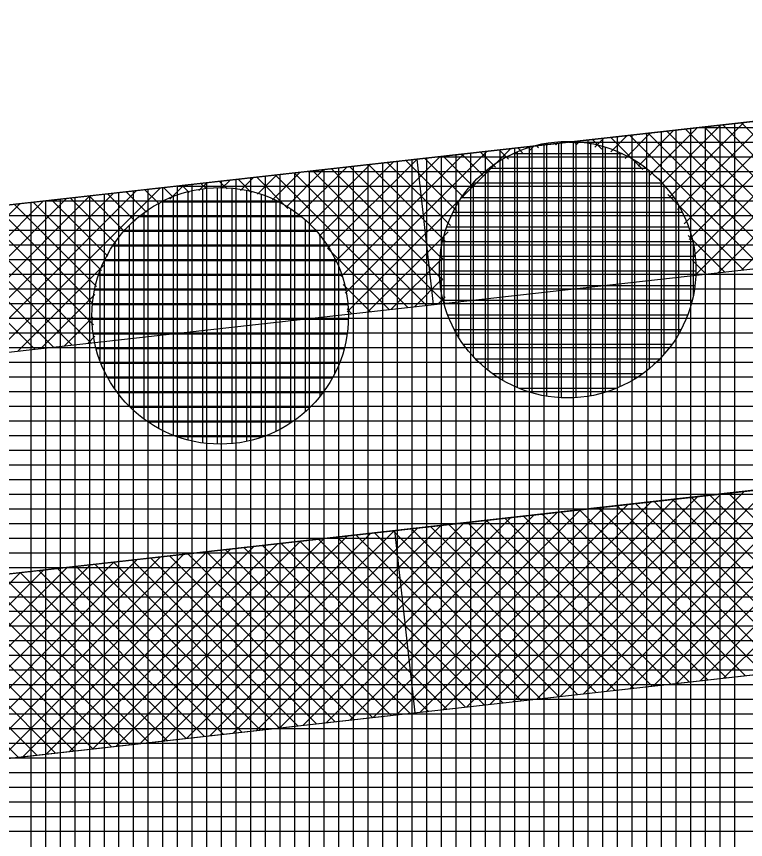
# Model space of a CAD drawing. Extents: x -566461 to -565198, y -1096301 to -1095707.
# Drawn here: x -565604.86 to -565594.91, y -1095879.32 to -1095868.1 of the extents above; entities that cross this region are included whole.
import ezdxf

# ---------------------------------------------------------------- set-up
doc = ezdxf.new("R2010")
doc.units = 0
for name, color, linetype in [('Vrstva 13', 7, 'Continuous'), ('Vrstva 41', 7, 'Continuous'), ('Vrstva 42', 7, 'Continuous'), ('Vrstva 43', 7, 'Continuous'), ('Vrstva 44', 7, 'Continuous')]:
    doc.layers.add(name, color=color, linetype=linetype)

msp = doc.modelspace()

# ---------------------------------------------------------------- linework, layer by layer
at = {"layer": 'Vrstva 13'}
for p, q in [((-565610.5, -1095871.29), (-565587.97, -1095868.76)), ((-565610.165, -1095876.284), (-565587.281, -1095873.714)), ((-565609.886, -1095878.768), (-565587.002, -1095876.198))]:
    msp.add_line(p, q, dxfattribs=at)
at = {"layer": 'Vrstva 41'}
for p, q in [((-565595.606, -1095871.628), (-565593.342, -1095869.363)), ((-565595.288, -1095871.592), (-565593.023, -1095869.327)), ((-565595.75, -1095870.923), (-565594.297, -1095869.471)), ((-565595.681, -1095871.137), (-565593.979, -1095869.435)), ((-565595.638, -1095871.377), (-565593.66, -1095869.399)), ((-565596.074, -1095870.399), (-565595.253, -1095869.578)), ((-565595.948, -1095870.555), (-565594.935, -1095869.542)), ((-565595.84, -1095870.73), (-565594.616, -1095869.506)), ((-565594.007, -1095871.074), (-565595.478, -1095869.603)), ((-565593.975, -1095870.823), (-565595.223, -1095869.575)), ((-565593.912, -1095870.603), (-565594.969, -1095869.546)), ((-565596.752, -1095869.945), (-565596.528, -1095869.721)), ((-565596.556, -1095870.032), (-565596.209, -1095869.685)), ((-565594.687, -1095871.525), (-565596.495, -1095869.717)), ((-565596.378, -1095870.137), (-565595.89, -1095869.649)), ((-565594.433, -1095871.496), (-565596.241, -1095869.689)), ((-565596.218, -1095870.26), (-565595.572, -1095869.614)), ((-565594.178, -1095871.468), (-565595.986, -1095869.66)), ((-565594.003, -1095871.361), (-565595.732, -1095869.632)), ((-565597.497, -1095869.847), (-565597.512, -1095869.832)), ((-565597.502, -1095869.847), (-565597.484, -1095869.828)), ((-565597.215, -1095869.845), (-565597.258, -1095869.803)), ((-565597.218, -1095869.845), (-565597.165, -1095869.793)), ((-565596.872, -1095869.906), (-565597.003, -1095869.774)), ((-565596.969, -1095869.88), (-565596.846, -1095869.757)), ((-565596.313, -1095870.182), (-565596.749, -1095869.746)), ((-565600.374, -1095871.87), (-565598.439, -1095869.936)), ((-565600.347, -1095872.126), (-565598.121, -1095869.9)), ((-565598.324, -1095870.151), (-565598.529, -1095869.946)), ((-565598.148, -1095870.044), (-565598.275, -1095869.917)), ((-565597.954, -1095869.955), (-565598.021, -1095869.889)), ((-565597.857, -1095869.919), (-565597.802, -1095869.864)), ((-565597.739, -1095869.887), (-565597.766, -1095869.86)), ((-565600.611, -1095871.259), (-565599.395, -1095870.043)), ((-565600.511, -1095871.441), (-565599.077, -1095870.007)), ((-565600.429, -1095871.643), (-565598.758, -1095869.971)), ((-565598.852, -1095870.754), (-565599.546, -1095870.06)), ((-565598.746, -1095870.577), (-565599.292, -1095870.031)), ((-565598.623, -1095870.418), (-565599.038, -1095870.003)), ((-565598.482, -1095870.276), (-565598.783, -1095869.974)), ((-565601.014, -1095870.813), (-565600.351, -1095870.15)), ((-565600.864, -1095870.945), (-565600.033, -1095870.115)), ((-565600.729, -1095871.094), (-565599.714, -1095870.079)), ((-565599.044, -1095871.411), (-565600.309, -1095870.146)), ((-565599.006, -1095871.166), (-565600.055, -1095870.117)), ((-565598.94, -1095870.949), (-565599.801, -1095870.089)), ((-565601.571, -1095870.522), (-565601.307, -1095870.258)), ((-565601.365, -1095870.599), (-565600.988, -1095870.222)), ((-565599.52, -1095872.066), (-565601.326, -1095870.26)), ((-565601.181, -1095870.697), (-565600.67, -1095870.186)), ((-565599.266, -1095872.037), (-565601.072, -1095870.231)), ((-565599.011, -1095872.009), (-565600.818, -1095870.203)), ((-565599.044, -1095871.694), (-565600.563, -1095870.174)), ((-565602.369, -1095870.471), (-565602.263, -1095870.365)), ((-565602.263, -1095870.454), (-565602.343, -1095870.374)), ((-565601.985, -1095870.449), (-565602.089, -1095870.346)), ((-565602.06, -1095870.445), (-565601.944, -1095870.329)), ((-565601.652, -1095870.5), (-565601.835, -1095870.317)), ((-565601.801, -1095870.469), (-565601.626, -1095870.293)), ((-565601.155, -1095870.714), (-565601.581, -1095870.288)), ((-565605.453, -1095872.423), (-565603.537, -1095870.508)), ((-565605.413, -1095872.666), (-565603.219, -1095870.472)), ((-565605.161, -1095872.697), (-565602.9, -1095870.437)), ((-565603.084, -1095870.765), (-565603.361, -1095870.488)), ((-565602.909, -1095870.657), (-565603.106, -1095870.46)), ((-565602.716, -1095870.567), (-565602.852, -1095870.431)), ((-565602.768, -1095870.587), (-565602.582, -1095870.401)), ((-565602.502, -1095870.498), (-565602.598, -1095870.403)), ((-565594.969, -1095871.556), (-565593.837, -1095870.425)), ((-565605.715, -1095871.838), (-565604.493, -1095870.615)), ((-565605.608, -1095872.013), (-565604.175, -1095870.58)), ((-565605.52, -1095872.208), (-565603.856, -1095870.544)), ((-565603.612, -1095871.368), (-565604.378, -1095870.603)), ((-565603.505, -1095871.192), (-565604.123, -1095870.574)), ((-565603.381, -1095871.033), (-565603.869, -1095870.545)), ((-565603.241, -1095870.89), (-565603.615, -1095870.517)), ((-565594.942, -1095871.553), (-565595.972, -1095870.523)), ((-565605.839, -1095871.679), (-565604.812, -1095870.651)), ((-565603.809, -1095872.302), (-565605.395, -1095870.717)), ((-565603.807, -1095872.022), (-565605.141, -1095870.688)), ((-565603.767, -1095871.779), (-565604.886, -1095870.66)), ((-565603.7, -1095871.563), (-565604.632, -1095870.631)), ((-565604.608, -1095872.635), (-565606.412, -1095870.831)), ((-565604.353, -1095872.607), (-565606.158, -1095870.802)), ((-565604.099, -1095872.578), (-565605.903, -1095870.774)), ((-565603.844, -1095872.55), (-565605.649, -1095870.745)), ((-565600.065, -1095872.127), (-565598.971, -1095871.033)), ((-565595.196, -1095871.582), (-565595.696, -1095871.082)), ((-565599.775, -1095872.094), (-565600.614, -1095871.255)), ((-565599.747, -1095872.091), (-565599.043, -1095871.388)), ((-565604.842, -1095872.662), (-565603.673, -1095871.492)), ((-565595.45, -1095871.61), (-565595.635, -1095871.425)), ((-565599.428, -1095872.056), (-565599.045, -1095871.672)), ((-565600.029, -1095872.123), (-565600.4, -1095871.752)), ((-565604.524, -1095872.626), (-565603.789, -1095871.891)), ((-565599.11, -1095872.02), (-565599.01, -1095871.921)), ((-565600.283, -1095872.151), (-565600.349, -1095872.085)), ((-565604.205, -1095872.59), (-565603.815, -1095872.2)), ((-565603.887, -1095872.555), (-565603.791, -1095872.459)), ((-565595.531, -1095877.156), (-565592.697, -1095874.322)), ((-565595.212, -1095877.12), (-565592.379, -1095874.286)), ((-565596.487, -1095877.263), (-565593.653, -1095874.43)), ((-565596.168, -1095877.227), (-565593.335, -1095874.394)), ((-565595.849, -1095877.192), (-565593.016, -1095874.358)), ((-565597.443, -1095877.371), (-565594.609, -1095874.537)), ((-565597.124, -1095877.335), (-565594.29, -1095874.501)), ((-565596.805, -1095877.299), (-565593.972, -1095874.465)), ((-565598.398, -1095877.478), (-565595.565, -1095874.644)), ((-565598.08, -1095877.442), (-565595.246, -1095874.609)), ((-565597.761, -1095877.406), (-565594.928, -1095874.573)), ((-565593.392, -1095876.916), (-565595.653, -1095874.654)), ((-565593.138, -1095876.887), (-565595.399, -1095874.626)), ((-565592.883, -1095876.859), (-565595.145, -1095874.597)), ((-565599.354, -1095877.585), (-565596.521, -1095874.752)), ((-565599.036, -1095877.549), (-565596.202, -1095874.716)), ((-565598.717, -1095877.514), (-565595.884, -1095874.68)), ((-565594.409, -1095877.03), (-565596.67, -1095874.768)), ((-565594.155, -1095877.001), (-565596.416, -1095874.74)), ((-565593.901, -1095876.973), (-565596.162, -1095874.711)), ((-565593.646, -1095876.944), (-565595.908, -1095874.683)), ((-565600.31, -1095877.693), (-565597.477, -1095874.859)), ((-565599.992, -1095877.657), (-565597.158, -1095874.823)), ((-565599.673, -1095877.621), (-565596.839, -1095874.787)), ((-565595.426, -1095877.144), (-565597.688, -1095874.883)), ((-565595.172, -1095877.116), (-565597.433, -1095874.854)), ((-565594.918, -1095877.087), (-565597.179, -1095874.826)), ((-565594.663, -1095877.058), (-565596.925, -1095874.797)), ((-565601.266, -1095877.8), (-565598.433, -1095874.966)), ((-565600.948, -1095877.764), (-565598.114, -1095874.931)), ((-565600.629, -1095877.728), (-565597.795, -1095874.895)), ((-565596.443, -1095877.258), (-565598.705, -1095874.997)), ((-565596.189, -1095877.23), (-565598.45, -1095874.968)), ((-565595.935, -1095877.201), (-565598.196, -1095874.94)), ((-565595.681, -1095877.173), (-565597.942, -1095874.911)), ((-565602.541, -1095877.943), (-565599.707, -1095875.11)), ((-565602.222, -1095877.907), (-565599.388, -1095875.074)), ((-565601.903, -1095877.872), (-565599.07, -1095875.038)), ((-565601.585, -1095877.836), (-565598.751, -1095875.002)), ((-565597.461, -1095877.373), (-565599.722, -1095875.111)), ((-565597.206, -1095877.344), (-565599.468, -1095875.083)), ((-565596.952, -1095877.315), (-565599.213, -1095875.054)), ((-565596.698, -1095877.287), (-565598.959, -1095875.026)), ((-565603.497, -1095878.05), (-565600.663, -1095875.217)), ((-565603.178, -1095878.015), (-565600.344, -1095875.181)), ((-565602.859, -1095877.979), (-565600.026, -1095875.145)), ((-565598.478, -1095877.487), (-565600.739, -1095875.225)), ((-565598.223, -1095877.458), (-565600.485, -1095875.197)), ((-565597.969, -1095877.43), (-565600.23, -1095875.168)), ((-565597.715, -1095877.401), (-565599.976, -1095875.14)), ((-565604.452, -1095878.158), (-565601.619, -1095875.324)), ((-565604.134, -1095878.122), (-565601.3, -1095875.288)), ((-565603.815, -1095878.086), (-565600.982, -1095875.253)), ((-565599.241, -1095877.572), (-565601.502, -1095875.311)), ((-565598.986, -1095877.544), (-565601.248, -1095875.283)), ((-565598.732, -1095877.515), (-565600.993, -1095875.254)), ((-565605.408, -1095878.265), (-565602.575, -1095875.432)), ((-565605.09, -1095878.229), (-565602.256, -1095875.396)), ((-565604.771, -1095878.194), (-565601.937, -1095875.36)), ((-565600.258, -1095877.687), (-565602.519, -1095875.425)), ((-565600.003, -1095877.658), (-565602.265, -1095875.397)), ((-565599.749, -1095877.63), (-565602.01, -1095875.368)), ((-565599.495, -1095877.601), (-565601.756, -1095875.34)), ((-565606.364, -1095878.372), (-565603.531, -1095875.539)), ((-565606.046, -1095878.337), (-565603.212, -1095875.503)), ((-565605.727, -1095878.301), (-565602.893, -1095875.467)), ((-565601.275, -1095877.801), (-565603.536, -1095875.54)), ((-565601.021, -1095877.772), (-565603.282, -1095875.511)), ((-565600.766, -1095877.744), (-565603.028, -1095875.482)), ((-565600.512, -1095877.715), (-565602.773, -1095875.454)), ((-565607.32, -1095878.48), (-565604.486, -1095875.646)), ((-565607.001, -1095878.444), (-565604.168, -1095875.61)), ((-565606.683, -1095878.408), (-565603.849, -1095875.575)), ((-565602.292, -1095877.915), (-565604.553, -1095875.654)), ((-565602.038, -1095877.887), (-565604.299, -1095875.625)), ((-565601.783, -1095877.858), (-565604.045, -1095875.597)), ((-565601.529, -1095877.829), (-565603.79, -1095875.568)), ((-565607.639, -1095878.516), (-565604.805, -1095875.682)), ((-565603.309, -1095878.029), (-565605.57, -1095875.768)), ((-565603.055, -1095878.001), (-565605.316, -1095875.739)), ((-565602.801, -1095877.972), (-565605.062, -1095875.711)), ((-565602.546, -1095877.944), (-565604.808, -1095875.682)), ((-565604.326, -1095878.144), (-565606.588, -1095875.882)), ((-565604.072, -1095878.115), (-565606.333, -1095875.854)), ((-565603.818, -1095878.086), (-565606.079, -1095875.825)), ((-565603.563, -1095878.058), (-565605.825, -1095875.797)), ((-565604.835, -1095878.201), (-565607.096, -1095875.939)), ((-565604.581, -1095878.172), (-565606.842, -1095875.911))]:
    msp.add_line(p, q, dxfattribs=at)
at = {"layer": 'Vrstva 42'}
for p, q in [((-565599.398, -1095870.043), (-565599.175, -1095872.027)), ((-565599.703, -1095875.109), (-565599.424, -1095877.593))]:
    msp.add_line(p, q, dxfattribs=at)
for points in [[(-565642.21, -1095870.56), (-565642.251, -1095872.566), (-565630.414, -1095873.721), (-565610.455, -1095873.29), (-565587.747, -1095870.748), (-565569.297, -1095867.734), (-565519.622, -1095865.105), (-565519.36, -1095863.08), (-565569.62, -1095865.76), (-565587.97, -1095868.76), (-565610.5, -1095871.29), (-565630.22, -1095871.73)], [(-565642.542, -1095875.552), (-565642.365, -1095878.081), (-565630.354, -1095879.235), (-565609.886, -1095878.768), (-565587.002, -1095876.198), (-565568.675, -1095873.205), (-565520.341, -1095870.651), (-565520.014, -1095868.13), (-565569.078, -1095870.738), (-565587.281, -1095873.714), (-565610.165, -1095876.284), (-565630.41, -1095876.736)]]:
    msp.add_lwpolyline(points, close=True, dxfattribs=at)
at = {"layer": 'Vrstva 43'}
for p, q in [((-565595.539, -1095869.61), (-565520.206, -1095869.61)), ((-565595.46, -1095884.679), (-565595.46, -1095869.601)), ((-565595.26, -1095884.65), (-565595.26, -1095869.579)), ((-565595.06, -1095884.621), (-565595.06, -1095869.556)), ((-565596.46, -1095884.805), (-565596.46, -1095869.713)), ((-565596.26, -1095884.783), (-565596.26, -1095869.691)), ((-565596.06, -1095884.76), (-565596.06, -1095869.668)), ((-565595.86, -1095884.737), (-565595.86, -1095869.646)), ((-565595.66, -1095884.708), (-565595.66, -1095869.624)), ((-565597.46, -1095884.918), (-565597.46, -1095869.826)), ((-565597.32, -1095869.81), (-565520.232, -1095869.81)), ((-565597.26, -1095884.895), (-565597.26, -1095869.803)), ((-565597.06, -1095884.873), (-565597.06, -1095869.781)), ((-565596.86, -1095884.85), (-565596.86, -1095869.758)), ((-565596.66, -1095884.828), (-565596.66, -1095869.736)), ((-565598.46, -1095885.03), (-565598.46, -1095869.938)), ((-565598.26, -1095885.008), (-565598.26, -1095869.916)), ((-565598.06, -1095884.985), (-565598.06, -1095869.893)), ((-565597.86, -1095884.963), (-565597.86, -1095869.871)), ((-565597.66, -1095884.94), (-565597.66, -1095869.848)), ((-565599.46, -1095885.142), (-565599.46, -1095870.05)), ((-565599.26, -1095885.12), (-565599.26, -1095870.028)), ((-565599.101, -1095870.01), (-565520.258, -1095870.01)), ((-565599.06, -1095885.097), (-565599.06, -1095870.005)), ((-565598.86, -1095885.075), (-565598.86, -1095869.983)), ((-565598.66, -1095885.053), (-565598.66, -1095869.96)), ((-565600.46, -1095885.255), (-565600.46, -1095870.163)), ((-565600.26, -1095885.232), (-565600.26, -1095870.14)), ((-565600.06, -1095885.21), (-565600.06, -1095870.118)), ((-565599.86, -1095885.187), (-565599.86, -1095870.095)), ((-565599.66, -1095885.165), (-565599.66, -1095870.073)), ((-565601.46, -1095885.367), (-565601.46, -1095870.275)), ((-565601.26, -1095885.345), (-565601.26, -1095870.252)), ((-565601.06, -1095885.322), (-565601.06, -1095870.23)), ((-565600.882, -1095870.21), (-565520.284, -1095870.21)), ((-565600.86, -1095885.3), (-565600.86, -1095870.207)), ((-565600.66, -1095885.277), (-565600.66, -1095870.185)), ((-565602.46, -1095885.48), (-565602.46, -1095870.387)), ((-565602.26, -1095885.457), (-565602.26, -1095870.365)), ((-565602.06, -1095885.435), (-565602.06, -1095870.342)), ((-565601.86, -1095885.412), (-565601.86, -1095870.32)), ((-565601.66, -1095885.39), (-565601.66, -1095870.297)), ((-565603.46, -1095885.592), (-565603.46, -1095870.499)), ((-565603.26, -1095885.57), (-565603.26, -1095870.477)), ((-565603.06, -1095885.547), (-565603.06, -1095870.455)), ((-565602.86, -1095885.525), (-565602.86, -1095870.432)), ((-565602.663, -1095870.41), (-565520.31, -1095870.41)), ((-565602.66, -1095885.502), (-565602.66, -1095870.41)), ((-565604.46, -1095885.705), (-565604.46, -1095870.612)), ((-565604.445, -1095870.61), (-565520.335, -1095870.61)), ((-565604.26, -1095885.682), (-565604.26, -1095870.589)), ((-565604.06, -1095885.66), (-565604.06, -1095870.567)), ((-565603.86, -1095885.637), (-565603.86, -1095870.544)), ((-565603.66, -1095885.615), (-565603.66, -1095870.522)), ((-565604.66, -1095885.727), (-565604.66, -1095870.634)), ((-565606.226, -1095870.81), (-565520.361, -1095870.81)), ((-565608.007, -1095871.01), (-565520.387, -1095871.01)), ((-565609.788, -1095871.21), (-565520.413, -1095871.21)), ((-565615.878, -1095871.41), (-565520.439, -1095871.41)), ((-565624.842, -1095871.61), (-565520.465, -1095871.61)), ((-565642.236, -1095871.81), (-565520.491, -1095871.81)), ((-565642.24, -1095872.01), (-565520.517, -1095872.01)), ((-565642.244, -1095872.21), (-565520.543, -1095872.21)), ((-565642.248, -1095872.41), (-565520.569, -1095872.41)), ((-565642.252, -1095872.61), (-565520.595, -1095872.61)), ((-565642.256, -1095872.81), (-565520.62, -1095872.81)), ((-565642.26, -1095873.01), (-565520.646, -1095873.01)), ((-565642.265, -1095873.21), (-565520.672, -1095873.21)), ((-565642.269, -1095873.41), (-565520.698, -1095873.41)), ((-565642.273, -1095873.61), (-565520.724, -1095873.61)), ((-565642.277, -1095873.81), (-565520.75, -1095873.81)), ((-565642.281, -1095874.01), (-565520.776, -1095874.01)), ((-565642.285, -1095874.21), (-565520.802, -1095874.21)), ((-565642.289, -1095874.41), (-565520.828, -1095874.41)), ((-565642.293, -1095874.61), (-565520.854, -1095874.61)), ((-565642.298, -1095874.81), (-565520.88, -1095874.81)), ((-565642.302, -1095875.01), (-565520.905, -1095875.01)), ((-565642.306, -1095875.21), (-565520.931, -1095875.21)), ((-565642.31, -1095875.41), (-565520.957, -1095875.41)), ((-565642.314, -1095875.61), (-565520.983, -1095875.61)), ((-565642.318, -1095875.81), (-565521.009, -1095875.81)), ((-565642.322, -1095876.01), (-565521.035, -1095876.01)), ((-565642.326, -1095876.21), (-565521.061, -1095876.21)), ((-565642.331, -1095876.41), (-565521.087, -1095876.41)), ((-565642.335, -1095876.61), (-565521.113, -1095876.61)), ((-565642.339, -1095876.81), (-565521.139, -1095876.81)), ((-565642.343, -1095877.01), (-565521.165, -1095877.01)), ((-565642.347, -1095877.21), (-565521.19, -1095877.21)), ((-565642.351, -1095877.41), (-565521.216, -1095877.41)), ((-565642.355, -1095877.61), (-565521.242, -1095877.61)), ((-565642.359, -1095877.81), (-565521.268, -1095877.81)), ((-565642.364, -1095878.01), (-565521.294, -1095878.01)), ((-565642.368, -1095878.21), (-565521.32, -1095878.21)), ((-565642.372, -1095878.41), (-565525.085, -1095878.41)), ((-565642.376, -1095878.61), (-565528.851, -1095878.61)), ((-565642.38, -1095878.81), (-565532.616, -1095878.81)), ((-565642.384, -1095879.01), (-565536.381, -1095879.01)), ((-565642.388, -1095879.21), (-565540.147, -1095879.21))]:
    msp.add_line(p, q, dxfattribs=at)
msp.add_lwpolyline([(-565639.56, -1095885.89), (-565630.78, -1095886.75), (-565609.49, -1095886.27), (-565595.88, -1095884.74), (-565585.92, -1095883.62), (-565568.01, -1095880.69), (-565521.32, -1095878.21), (-565519.36, -1095863.08), (-565522.03, -1095863.23), (-565569.62, -1095865.76), (-565587.97, -1095868.76), (-565610.5, -1095871.29), (-565630.22, -1095871.73), (-565642.21, -1095870.56), (-565642.52, -1095885.6), (-565645.08, -1096008.78), (-565642.11, -1096010.51)], close=True, dxfattribs=at)
at = {"layer": 'Vrstva 44'}
for p, q in [((-565597.63, -1095869.825), (-565597.63, -1095873.274)), ((-565597.43, -1095869.804), (-565597.43, -1095873.296)), ((-565597.23, -1095869.805), (-565597.23, -1095873.296)), ((-565597.03, -1095869.829), (-565597.03, -1095873.271)), ((-565598.03, -1095869.944), (-565598.03, -1095873.157)), ((-565597.83, -1095869.871), (-565597.83, -1095873.23)), ((-565596.83, -1095869.876), (-565596.83, -1095873.222)), ((-565598.23, -1095870.045), (-565598.23, -1095873.055)), ((-565596.592, -1095869.97), (-565598.089, -1095869.97)), ((-565596.63, -1095869.952), (-565596.63, -1095873.148)), ((-565596.43, -1095870.057), (-565596.43, -1095873.045)), ((-565596.266, -1095870.17), (-565598.415, -1095870.17)), ((-565598.43, -1095870.182), (-565598.43, -1095872.919)), ((-565596.23, -1095870.197), (-565596.23, -1095872.9)), ((-565596.05, -1095870.37), (-565598.631, -1095870.37)), ((-565598.63, -1095870.369), (-565598.63, -1095872.73)), ((-565596.03, -1095870.392), (-565596.03, -1095872.709)), ((-565602.52, -1095870.488), (-565602.52, -1095873.873)), ((-565602.32, -1095870.448), (-565602.32, -1095873.912)), ((-565602.12, -1095870.432), (-565602.12, -1095873.929)), ((-565601.92, -1095870.439), (-565601.92, -1095873.921)), ((-565601.72, -1095870.468), (-565601.72, -1095873.891)), ((-565602.72, -1095870.552), (-565602.72, -1095873.808)), ((-565601.52, -1095870.524), (-565601.52, -1095873.836)), ((-565601.32, -1095870.606), (-565601.32, -1095873.756)), ((-565595.891, -1095870.57), (-565598.788, -1095870.57)), ((-565602.92, -1095870.647), (-565602.92, -1095873.714)), ((-565601.269, -1095870.63), (-565602.89, -1095870.63)), ((-565601.12, -1095870.717), (-565601.12, -1095873.641)), ((-565598.83, -1095870.635), (-565598.83, -1095872.464)), ((-565595.83, -1095870.668), (-565595.83, -1095872.432)), ((-565600.967, -1095870.83), (-565603.191, -1095870.83)), ((-565603.12, -1095870.774), (-565603.12, -1095873.585)), ((-565595.776, -1095870.77), (-565598.905, -1095870.77)), ((-565603.32, -1095870.948), (-565603.32, -1095873.413)), ((-565600.92, -1095870.872), (-565600.92, -1095873.489)), ((-565600.763, -1095871.03), (-565603.398, -1095871.03)), ((-565595.691, -1095870.97), (-565598.991, -1095870.97)), ((-565600.72, -1095871.08), (-565600.72, -1095873.278)), ((-565595.632, -1095871.17), (-565599.047, -1095871.17)), ((-565599.03, -1095871.1), (-565599.03, -1095871.998)), ((-565595.63, -1095871.18), (-565595.63, -1095871.913)), ((-565600.612, -1095871.23), (-565603.547, -1095871.23)), ((-565603.52, -1095871.188), (-565603.52, -1095873.173)), ((-565600.52, -1095871.391), (-565600.52, -1095872.97)), ((-565595.601, -1095871.37), (-565599.079, -1095871.37)), ((-565600.501, -1095871.43), (-565603.661, -1095871.43)), ((-565600.419, -1095871.63), (-565603.74, -1095871.63)), ((-565603.72, -1095871.572), (-565603.72, -1095872.786)), ((-565595.592, -1095871.57), (-565599.088, -1095871.57)), ((-565600.367, -1095871.83), (-565603.793, -1095871.83)), ((-565595.606, -1095871.77), (-565599.075, -1095871.77)), ((-565595.642, -1095871.97), (-565599.038, -1095871.97)), ((-565600.338, -1095872.03), (-565603.822, -1095872.03)), ((-565595.704, -1095872.17), (-565598.975, -1095872.17)), ((-565600.333, -1095872.23), (-565603.828, -1095872.23)), ((-565595.796, -1095872.37), (-565598.884, -1095872.37)), ((-565600.349, -1095872.43), (-565603.812, -1095872.43)), ((-565600.389, -1095872.63), (-565603.769, -1095872.63)), ((-565595.92, -1095872.57), (-565598.761, -1095872.57)), ((-565600.457, -1095872.83), (-565603.703, -1095872.83)), ((-565596.088, -1095872.77), (-565598.592, -1095872.77)), ((-565596.319, -1095872.97), (-565598.359, -1095872.97)), ((-565600.553, -1095873.03), (-565603.609, -1095873.03)), ((-565596.683, -1095873.17), (-565598.001, -1095873.17)), ((-565600.68, -1095873.23), (-565603.478, -1095873.23)), ((-565600.858, -1095873.43), (-565603.304, -1095873.43)), ((-565601.104, -1095873.63), (-565603.057, -1095873.63)), ((-565601.5, -1095873.83), (-565602.657, -1095873.83))]:
    msp.add_line(p, q, dxfattribs=at)
for centre in [(-565597.34, -1095871.55), (-565602.08, -1095872.18)]:
    msp.add_circle(centre, 1.75, dxfattribs=at)

doc.saveas('drawing.dxf')
